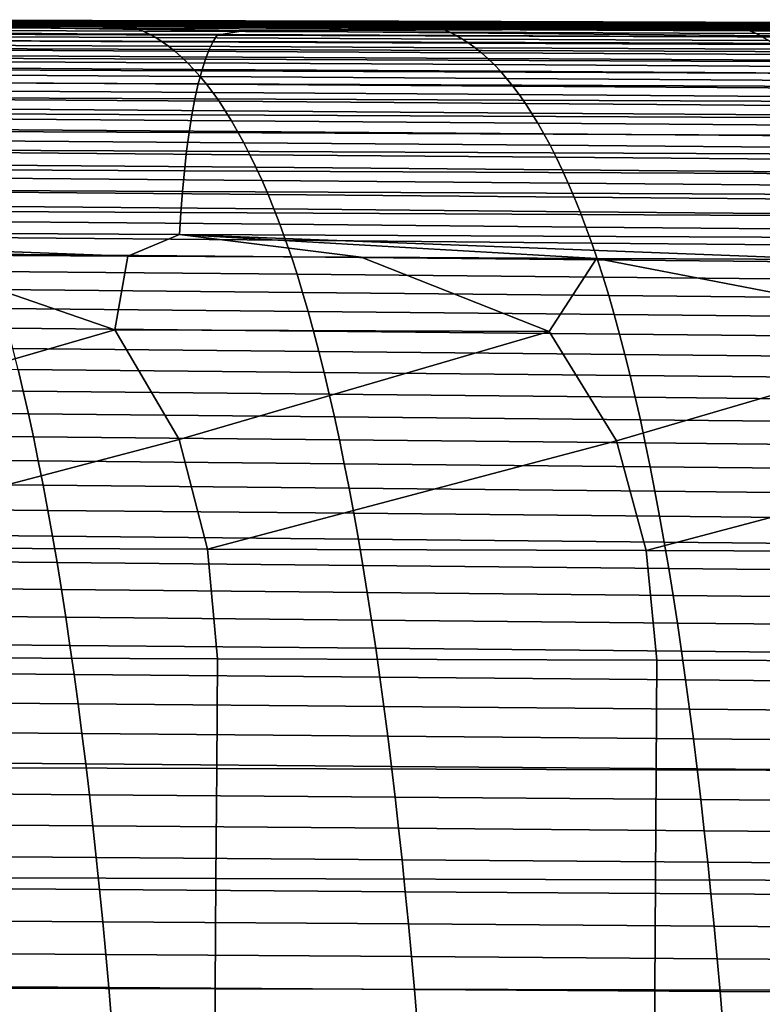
# Model space of a CAD drawing. Header units: metres. Extents: x -23 to 242, y -40 to 23.
# Tile 383 of 450: x 139.61 to 146.32, y 7.87 to 16.78. Entities that reach past the tile are written whole.
import ezdxf

# ---------------------------------------------------------------- set-up
doc = ezdxf.new("R2010")
doc.units = ezdxf.units.M
doc.layers.add('solid_10171013', color=7, linetype='CONTINUOUS')

msp = doc.modelspace()

# ---------------------------------------------------------------- linework, layer by layer
at = {"layer": 'solid_10171013'}
for points in [[(137.028091, 16.740757, 285.525848), (139.803223, 16.733871, 286.056366), (139.860596, 16.740902, 285.729095), (137.085587, 16.747591, 285.197754)], [(137.085587, 16.747591, 285.197754), (139.860596, 16.740902, 285.729095), (139.917999, 16.747709, 285.401764), (137.143127, 16.754274, 284.869568)], [(137.143127, 16.754274, 284.869568), (139.917999, 16.747709, 285.401764), (139.975464, 16.754032, 285.074402), (137.200729, 16.760542, 284.541382)], [(137.200729, 16.760542, 284.541382), (139.975464, 16.754032, 285.074402), (140.032959, 16.759605, 284.74707), (137.258347, 16.766127, 284.213226)], [(137.258347, 16.766127, 284.213226), (140.032959, 16.759605, 284.74707), (140.090485, 16.764168, 284.4198), (137.31601, 16.77076, 283.885101)], [(137.31601, 16.77076, 283.885101), (140.090485, 16.764168, 284.4198), (140.148026, 16.76746, 284.09259), (137.373688, 16.774183, 283.557068)], [(137.373688, 16.774183, 283.557068), (140.148026, 16.76746, 284.09259), (140.205582, 16.769222, 283.765472), (137.431396, 16.776134, 283.229126)], [(137.431396, 16.776134, 283.229126), (140.205582, 16.769222, 283.765472), (140.263153, 16.769199, 283.438477), (137.48912, 16.776352, 282.901306)], [(137.48912, 16.776352, 282.901306), (140.263153, 16.769199, 283.438477), (140.320755, 16.76713, 283.111572), (137.546844, 16.774576, 282.573578)], [(137.546844, 16.774576, 282.573578), (140.320755, 16.76713, 283.111572), (140.378357, 16.762756, 282.78479), (137.604599, 16.770544, 282.246002)], [(137.604599, 16.770544, 282.246002), (140.378357, 16.762756, 282.78479), (140.435959, 16.755819, 282.45816), (137.662338, 16.763996, 281.918549)], [(137.662338, 16.763996, 281.918549), (140.435959, 16.755819, 282.45816), (140.493576, 16.746061, 282.131683), (137.720093, 16.754669, 281.591278)], [(137.720093, 16.754669, 281.591278), (140.493576, 16.746061, 282.131683), (140.551178, 16.733223, 281.805328), (137.777847, 16.742304, 281.26416)], [(139.860596, 16.740902, 285.729095), (142.635544, 16.73415, 286.261047), (142.692841, 16.741066, 285.93454), (139.917999, 16.747709, 285.401764)], [(139.917999, 16.747709, 285.401764), (142.692841, 16.741066, 285.93454), (142.750153, 16.747425, 285.608063), (139.975464, 16.754032, 285.074402)], [(139.975464, 16.754032, 285.074402), (142.750153, 16.747425, 285.608063), (142.80751, 16.752968, 285.281586), (140.032959, 16.759605, 284.74707)], [(140.032959, 16.759605, 284.74707), (142.80751, 16.752968, 285.281586), (142.864883, 16.757433, 284.95517), (140.090485, 16.764168, 284.4198)], [(140.090485, 16.764168, 284.4198), (142.864883, 16.757433, 284.95517), (142.922287, 16.760569, 284.628845), (140.148026, 16.76746, 284.09259)], [(140.148026, 16.76746, 284.09259), (142.922287, 16.760569, 284.628845), (142.979706, 16.762117, 284.302612), (140.205582, 16.769222, 283.765472)], [(140.205582, 16.769222, 283.765472), (142.979706, 16.762117, 284.302612), (143.037125, 16.761824, 283.97644), (140.263153, 16.769199, 283.438477)], [(140.263153, 16.769199, 283.438477), (143.037125, 16.761824, 283.97644), (143.094574, 16.759432, 283.650391), (140.320755, 16.76713, 283.111572)], [(140.320755, 16.76713, 283.111572), (143.094574, 16.759432, 283.650391), (143.152023, 16.754688, 283.324463), (140.378357, 16.762756, 282.78479)], [(140.378357, 16.762756, 282.78479), (143.152023, 16.754688, 283.324463), (143.209488, 16.747334, 282.998657), (140.435959, 16.755819, 282.45816)], [(140.435959, 16.755819, 282.45816), (143.209488, 16.747334, 282.998657), (143.266953, 16.737114, 282.672974), (140.493576, 16.746061, 282.131683)], [(140.493576, 16.746061, 282.131683), (143.266953, 16.737114, 282.672974), (143.324417, 16.723774, 282.347443), (140.551178, 16.733223, 281.805328)], [(142.692841, 16.741066, 285.93454), (145.467621, 16.734352, 286.467926), (145.524796, 16.74073, 286.142303), (142.750153, 16.747425, 285.608063)], [(142.750153, 16.747425, 285.608063), (145.524796, 16.74073, 286.142303), (145.582001, 16.74622, 285.816742), (142.80751, 16.752968, 285.281586)], [(142.80751, 16.752968, 285.281586), (145.582001, 16.74622, 285.816742), (145.639236, 16.750568, 285.491241), (142.864883, 16.757433, 284.95517)], [(142.864883, 16.757433, 284.95517), (145.639236, 16.750568, 285.491241), (145.696487, 16.753523, 285.165802), (142.922287, 16.760569, 284.628845)], [(142.922287, 16.760569, 284.628845), (145.696487, 16.753523, 285.165802), (145.753754, 16.754831, 284.840454), (142.979706, 16.762117, 284.302612)], [(142.979706, 16.762117, 284.302612), (145.753754, 16.754831, 284.840454), (145.811035, 16.754242, 284.515167), (143.037125, 16.761824, 283.97644)], [(143.037125, 16.761824, 283.97644), (145.811035, 16.754242, 284.515167), (145.868332, 16.751501, 284.190002), (143.094574, 16.759432, 283.650391)], [(143.094574, 16.759432, 283.650391), (145.868332, 16.751501, 284.190002), (145.925629, 16.746357, 283.864929), (143.152023, 16.754688, 283.324463)], [(143.152023, 16.754688, 283.324463), (145.925629, 16.746357, 283.864929), (145.982941, 16.738558, 283.539948), (143.209488, 16.747334, 282.998657)], [(143.209488, 16.747334, 282.998657), (145.982941, 16.738558, 283.539948), (146.040237, 16.72785, 283.215118), (143.266953, 16.737114, 282.672974)], [(145.524796, 16.74073, 286.142303), (148.299408, 16.733953, 286.677063), (148.356476, 16.739372, 286.352417), (145.582001, 16.74622, 285.816742)], [(145.582001, 16.74622, 285.816742), (148.356476, 16.739372, 286.352417), (148.413559, 16.743582, 286.027832), (145.639236, 16.750568, 285.491241)], [(145.639236, 16.750568, 285.491241), (148.413559, 16.743582, 286.027832), (148.470657, 16.746332, 285.703308), (145.696487, 16.753523, 285.165802)], [(145.696487, 16.753523, 285.165802), (148.470657, 16.746332, 285.703308), (148.527771, 16.747377, 285.378876), (145.753754, 16.754831, 284.840454)], [(145.753754, 16.754831, 284.840454), (148.527771, 16.747377, 285.378876), (148.584885, 16.746466, 285.054504), (145.811035, 16.754242, 284.515167)], [(145.811035, 16.754242, 284.515167), (148.584885, 16.746466, 285.054504), (148.642029, 16.743351, 284.730225), (145.868332, 16.751501, 284.190002)], [(145.868332, 16.751501, 284.190002), (148.642029, 16.743351, 284.730225), (148.699173, 16.737783, 284.406036), (145.925629, 16.746357, 283.864929)], [(145.925629, 16.746357, 283.864929), (148.699173, 16.737783, 284.406036), (148.756317, 16.729513, 284.08197), (145.982941, 16.738558, 283.539948)], [(134.80809, 16.659277, 286.671387), (134.771667, 16.603552, 286.86853), (141.356628, 16.580093, 288.126404), (141.393051, 16.637035, 287.929596)], [(135.053772, 16.697948, 286.510773), (134.80809, 16.659277, 286.671387), (141.393051, 16.637035, 287.929596)], [(139.239014, 16.708195, 287.101044), (135.053772, 16.697948, 286.510773), (141.393051, 16.637035, 287.929596), (141.624832, 16.676987, 287.766693)], [(136.846466, 16.722076, 286.507263), (139.621597, 16.71413, 287.03537), (139.688675, 16.720207, 286.710541), (136.9133, 16.727718, 286.18161)], [(139.239014, 16.708195, 287.101044), (139.621597, 16.71413, 287.03537), (136.846466, 16.722076, 286.507263)], [(136.9133, 16.727718, 286.18161), (139.688675, 16.720207, 286.710541), (139.745911, 16.726885, 286.383545), (136.970657, 16.734043, 285.85379)], [(136.970657, 16.734043, 285.85379), (139.745911, 16.726885, 286.383545), (139.803223, 16.733871, 286.056366), (137.028091, 16.740757, 285.525848)], [(137.777847, 16.742304, 281.26416), (140.551178, 16.733223, 281.805328), (140.60878, 16.717047, 281.479187), (137.835587, 16.726639, 280.937256)], [(137.835587, 16.726639, 280.937256), (140.60878, 16.717047, 281.479187), (140.666382, 16.697273, 281.153229), (137.893326, 16.707413, 280.610535)], [(137.893326, 16.707413, 280.610535), (140.666382, 16.697273, 281.153229), (140.723969, 16.673643, 280.827454), (137.95105, 16.684364, 280.284058)], [(137.95105, 16.684364, 280.284058), (140.723969, 16.673643, 280.827454), (140.78154, 16.645908, 280.501892), (138.008759, 16.65724, 279.957794)], [(138.008759, 16.65724, 279.957794), (140.78154, 16.645908, 280.501892), (140.839096, 16.613914, 280.176605), (138.066437, 16.625885, 279.631836)], [(141.624832, 16.676987, 287.766693), (145.533188, 16.689163, 288.306), (139.621597, 16.71413, 287.03537), (139.239014, 16.708195, 287.101044)], [(139.688675, 16.720207, 286.710541), (139.621597, 16.71413, 287.03537), (141.101028, 16.709869, 287.317169)], [(145.533188, 16.689163, 288.306), (141.101028, 16.709869, 287.317169), (139.621597, 16.71413, 287.03537)], [(139.688675, 16.720207, 286.710541), (142.464005, 16.71265, 287.23996), (142.521133, 16.719681, 286.913788), (139.745911, 16.726885, 286.383545)], [(141.101028, 16.709869, 287.317169), (142.399338, 16.706121, 287.564575), (142.464005, 16.71265, 287.23996), (139.688675, 16.720207, 286.710541)], [(139.745911, 16.726885, 286.383545), (142.521133, 16.719681, 286.913788), (142.578308, 16.726934, 286.587463), (139.803223, 16.733871, 286.056366)], [(139.803223, 16.733871, 286.056366), (142.578308, 16.726934, 286.587463), (142.635544, 16.73415, 286.261047), (139.860596, 16.740902, 285.729095)], [(140.551178, 16.733223, 281.805328), (143.324417, 16.723774, 282.347443), (143.381866, 16.707058, 282.022064), (140.60878, 16.717047, 281.479187)], [(140.60878, 16.717047, 281.479187), (143.381866, 16.707058, 282.022064), (143.439331, 16.68671, 281.696869), (140.666382, 16.697273, 281.153229)], [(140.666382, 16.697273, 281.153229), (143.439331, 16.68671, 281.696869), (143.49678, 16.662476, 281.371826), (140.723969, 16.673643, 280.827454)], [(140.723969, 16.673643, 280.827454), (143.49678, 16.662476, 281.371826), (143.554214, 16.634106, 281.046997), (140.78154, 16.645908, 280.501892)], [(145.533188, 16.689163, 288.306), (142.399338, 16.706121, 287.564575), (141.101028, 16.709869, 287.317169)], [(141.624832, 16.676987, 287.766693), (141.393051, 16.637035, 287.929596), (147.977386, 16.614786, 289.190735)], [(145.533188, 16.689163, 288.306), (141.624832, 16.676987, 287.766693), (147.977386, 16.614786, 289.190735), (148.195236, 16.655918, 289.025452)], [(142.399338, 16.706121, 287.564575), (145.174026, 16.69809, 288.093536), (145.239304, 16.705061, 287.769867), (142.464005, 16.71265, 287.23996)], [(145.533188, 16.689163, 288.306), (145.174026, 16.69809, 288.093536), (142.399338, 16.706121, 287.564575)], [(142.464005, 16.71265, 287.23996), (145.239304, 16.705061, 287.769867), (145.29631, 16.71244, 287.44455), (142.521133, 16.719681, 286.913788)], [(142.521133, 16.719681, 286.913788), (145.29631, 16.71244, 287.44455), (145.353363, 16.719952, 287.11908), (142.578308, 16.726934, 286.587463)], [(142.578308, 16.726934, 286.587463), (145.353363, 16.719952, 287.11908), (145.410461, 16.727341, 286.793518), (142.635544, 16.73415, 286.261047)], [(142.635544, 16.73415, 286.261047), (145.410461, 16.727341, 286.793518), (145.467621, 16.734352, 286.467926), (142.692841, 16.741066, 285.93454)], [(143.266953, 16.737114, 282.672974), (146.040237, 16.72785, 283.215118), (146.097549, 16.713984, 282.890411), (143.324417, 16.723774, 282.347443)], [(143.324417, 16.723774, 282.347443), (146.097549, 16.713984, 282.890411), (146.154861, 16.696703, 282.565857), (143.381866, 16.707058, 282.022064)], [(143.381866, 16.707058, 282.022064), (146.154861, 16.696703, 282.565857), (146.212173, 16.675758, 282.241425), (143.439331, 16.68671, 281.696869)], [(143.439331, 16.68671, 281.696869), (146.212173, 16.675758, 282.241425), (146.26947, 16.650896, 281.917175), (143.49678, 16.662476, 281.371826)], [(143.49678, 16.662476, 281.371826), (146.26947, 16.650896, 281.917175), (146.326767, 16.621874, 281.593079), (143.554214, 16.634106, 281.046997)], [(145.533188, 16.689163, 288.306), (146.7668, 16.693472, 288.397247), (145.239304, 16.705061, 287.769867), (145.174026, 16.69809, 288.093536)], [(145.239304, 16.705061, 287.769867), (148.014587, 16.697453, 288.300079), (148.071457, 16.705175, 287.975647), (145.29631, 16.71244, 287.44455)], [(146.7668, 16.693472, 288.397247), (147.947571, 16.690048, 288.622406), (148.014587, 16.697453, 288.300079), (145.239304, 16.705061, 287.769867)], [(145.29631, 16.71244, 287.44455), (148.071457, 16.705175, 287.975647), (148.128387, 16.712938, 287.651062), (145.353363, 16.719952, 287.11908)], [(145.353363, 16.719952, 287.11908), (148.128387, 16.712938, 287.651062), (148.185364, 16.720488, 287.326416), (145.410461, 16.727341, 286.793518)], [(145.410461, 16.727341, 286.793518), (148.185364, 16.720488, 287.326416), (148.242371, 16.727575, 287.00174), (145.467621, 16.734352, 286.467926)], [(145.467621, 16.734352, 286.467926), (148.242371, 16.727575, 287.00174), (148.299408, 16.733953, 286.677063), (145.524796, 16.74073, 286.142303)], [(148.195236, 16.655918, 289.025452), (151.826782, 16.670046, 289.513153), (146.7668, 16.693472, 288.397247), (145.533188, 16.689163, 288.306)], [(145.982941, 16.738558, 283.539948), (148.756317, 16.729513, 284.08197), (148.813477, 16.718294, 283.757996), (146.040237, 16.72785, 283.215118)], [(146.040237, 16.72785, 283.215118), (148.813477, 16.718294, 283.757996), (148.870621, 16.703875, 283.434143), (146.097549, 16.713984, 282.890411)], [(146.097549, 16.713984, 282.890411), (148.870621, 16.703875, 283.434143), (148.92778, 16.686008, 283.110413), (146.154861, 16.696703, 282.565857)], [(146.154861, 16.696703, 282.565857), (148.92778, 16.686008, 283.110413), (148.984924, 16.664446, 282.786804), (146.212173, 16.675758, 282.241425)], [(146.212173, 16.675758, 282.241425), (148.984924, 16.664446, 282.786804), (149.042084, 16.638937, 282.463318), (146.26947, 16.650896, 281.917175)], [(134.771667, 16.603552, 286.86853), (134.736084, 16.531765, 287.060883), (141.32103, 16.507118, 288.318298), (141.356628, 16.580093, 288.126404)], [(138.066437, 16.625885, 279.631836), (140.839096, 16.613914, 280.176605), (140.896606, 16.577562, 279.851654), (138.124084, 16.590191, 279.306213)], [(138.124084, 16.590191, 279.306213), (140.896606, 16.577562, 279.851654), (140.954071, 16.536749, 279.5271), (138.181671, 16.550056, 278.981018)], [(140.78154, 16.645908, 280.501892), (143.554214, 16.634106, 281.046997), (143.611618, 16.601456, 280.722412), (140.839096, 16.613914, 280.176605)], [(140.839096, 16.613914, 280.176605), (143.611618, 16.601456, 280.722412), (143.668991, 16.564425, 280.398132), (140.896606, 16.577562, 279.851654)], [(140.896606, 16.577562, 279.851654), (143.668991, 16.564425, 280.398132), (143.726318, 16.522921, 280.07428), (140.954071, 16.536749, 279.5271)], [(141.356628, 16.580093, 288.126404), (141.32103, 16.507118, 288.318298), (147.905396, 16.48266, 289.578674), (147.940948, 16.556726, 289.387207)], [(141.393051, 16.637035, 287.929596), (141.356628, 16.580093, 288.126404), (147.940948, 16.556726, 289.387207), (147.977386, 16.614786, 289.190735)], [(143.554214, 16.634106, 281.046997), (146.326767, 16.621874, 281.593079), (146.384033, 16.588549, 281.269196), (143.611618, 16.601456, 280.722412)], [(143.611618, 16.601456, 280.722412), (146.384033, 16.588549, 281.269196), (146.441269, 16.550827, 280.945648), (143.668991, 16.564425, 280.398132)], [(146.26947, 16.650896, 281.917175), (149.042084, 16.638937, 282.463318), (149.099213, 16.609247, 282.140015), (146.326767, 16.621874, 281.593079)], [(134.736084, 16.531765, 287.060883), (134.701584, 16.444244, 287.246826), (141.28656, 16.418449, 288.503723), (141.32103, 16.507118, 288.318298)], [(138.181671, 16.550056, 278.981018), (140.954071, 16.536749, 279.5271), (141.011459, 16.491379, 279.203064), (138.239197, 16.505377, 278.656342)], [(138.239197, 16.505377, 278.656342), (141.011459, 16.491379, 279.203064), (141.068771, 16.441351, 278.879578), (138.296631, 16.456051, 278.332184)], [(140.954071, 16.536749, 279.5271), (143.726318, 16.522921, 280.07428), (143.783585, 16.476843, 279.750916), (141.011459, 16.491379, 279.203064)], [(141.011459, 16.491379, 279.203064), (143.783585, 16.476843, 279.750916), (143.840744, 16.4261, 279.428101), (141.068771, 16.441351, 278.879578)], [(141.32103, 16.507118, 288.318298), (141.28656, 16.418449, 288.503723), (147.870956, 16.392937, 289.763611), (147.905396, 16.48266, 289.578674)], [(143.668991, 16.564425, 280.398132), (146.441269, 16.550827, 280.945648), (146.498444, 16.508614, 280.622498), (143.726318, 16.522921, 280.07428)], [(143.726318, 16.522921, 280.07428), (146.498444, 16.508614, 280.622498), (146.555557, 16.461819, 280.299835), (143.783585, 16.476843, 279.750916)], [(134.701584, 16.444244, 287.246826), (134.668472, 16.341314, 287.424896), (141.253479, 16.314421, 288.681152), (141.28656, 16.418449, 288.503723)], [(138.296631, 16.456051, 278.332184), (141.068771, 16.441351, 278.879578), (141.125992, 16.386566, 278.556732), (138.353989, 16.401974, 278.008698)], [(138.353989, 16.401974, 278.008698), (141.125992, 16.386566, 278.556732), (141.18309, 16.326925, 278.234619), (138.411224, 16.343042, 277.685883)], [(141.068771, 16.441351, 278.879578), (143.840744, 16.4261, 279.428101), (143.897827, 16.370594, 279.105927), (141.125992, 16.386566, 278.556732)], [(141.28656, 16.418449, 288.503723), (141.253479, 16.314421, 288.681152), (147.837936, 16.287901, 289.94046), (147.870956, 16.392937, 289.763611)], [(143.783585, 16.476843, 279.750916), (146.555557, 16.461819, 280.299835), (146.612595, 16.410349, 279.977722), (143.840744, 16.4261, 279.428101)], [(143.840744, 16.4261, 279.428101), (146.612595, 16.410349, 279.977722), (146.669525, 16.354111, 279.65625), (143.897827, 16.370594, 279.105927)], [(134.668472, 16.341314, 287.424896), (134.637009, 16.223305, 287.593536), (141.222076, 16.195368, 288.84906), (141.253479, 16.314421, 288.681152)], [(138.411224, 16.343042, 277.685883), (141.18309, 16.326925, 278.234619), (141.240082, 16.262327, 277.913269), (138.468353, 16.279156, 277.363861)], [(141.125992, 16.386566, 278.556732), (143.897827, 16.370594, 279.105927), (143.954788, 16.310228, 278.784515), (141.18309, 16.326925, 278.234619)], [(141.18309, 16.326925, 278.234619), (143.954788, 16.310228, 278.784515), (144.011642, 16.244909, 278.463867), (141.240082, 16.262327, 277.913269)], [(141.253479, 16.314421, 288.681152), (141.222076, 16.195368, 288.84906), (147.80661, 16.167894, 290.107697), (147.837936, 16.287901, 289.94046)], [(143.897827, 16.370594, 279.105927), (146.669525, 16.354111, 279.65625), (146.726334, 16.293013, 279.335541), (143.954788, 16.310228, 278.784515)], [(143.954788, 16.310228, 278.784515), (146.726334, 16.293013, 279.335541), (146.78302, 16.226961, 279.015625), (144.011642, 16.244909, 278.463867)], [(134.637009, 16.223305, 287.593536), (134.607483, 16.090721, 287.751343), (141.192612, 16.061811, 289.006073), (141.222076, 16.195368, 288.84906)], [(138.468353, 16.279156, 277.363861), (141.240082, 16.262327, 277.913269), (141.296936, 16.192673, 277.592773), (138.525345, 16.210205, 277.042694)], [(141.240082, 16.262327, 277.913269), (144.011642, 16.244909, 278.463867), (144.068344, 16.174538, 278.144104), (141.296936, 16.192673, 277.592773)], [(144.011642, 16.244909, 278.463867), (146.78302, 16.226961, 279.015625), (146.839569, 16.155863, 278.696625), (144.068344, 16.174538, 278.144104)], [(138.525345, 16.210205, 277.042694), (141.296936, 16.192673, 277.592773), (141.353638, 16.117865, 277.273224), (138.582199, 16.136093, 276.722412)], [(138.582199, 16.136093, 276.722412), (141.353638, 16.117865, 277.273224), (141.410172, 16.0378, 276.954681), (138.638885, 16.056711, 276.403107)], [(141.222076, 16.195368, 288.84906), (141.192612, 16.061811, 289.006073), (147.777237, 16.033447, 290.263977), (147.80661, 16.167894, 290.107697)], [(141.296936, 16.192673, 277.592773), (144.068344, 16.174538, 278.144104), (144.124878, 16.09902, 277.825317), (141.353638, 16.117865, 277.273224)], [(144.068344, 16.174538, 278.144104), (146.839569, 16.155863, 278.696625), (146.89595, 16.079626, 278.378601), (144.124878, 16.09902, 277.825317)], [(134.607483, 16.090721, 287.751343), (134.580017, 15.944794, 287.897461), (141.165253, 15.914982, 289.151306), (141.192612, 16.061811, 289.006073)], [(138.638885, 16.056711, 276.403107), (141.410172, 16.0378, 276.954681), (141.466537, 15.952382, 276.637238), (138.695404, 15.97196, 276.084869)], [(141.192612, 16.061811, 289.006073), (141.165253, 15.914982, 289.151306), (147.749985, 15.885793, 290.408386), (147.777237, 16.033447, 290.263977)], [(141.353638, 16.117865, 277.273224), (144.124878, 16.09902, 277.825317), (144.181259, 16.018261, 277.507538), (141.410172, 16.0378, 276.954681)], [(141.410172, 16.0378, 276.954681), (144.181259, 16.018261, 277.507538), (144.237442, 15.932162, 277.190918), (141.466537, 15.952382, 276.637238)], [(144.124878, 16.09902, 277.825317), (146.89595, 16.079626, 278.378601), (146.952148, 15.998159, 278.061676), (144.181259, 16.018261, 277.507538)], [(134.580017, 15.944794, 287.897461), (134.554794, 15.786929, 288.031158), (141.140137, 15.756293, 289.284027), (141.165253, 15.914982, 289.151306)], [(138.695404, 15.97196, 276.084869), (141.466537, 15.952382, 276.637238), (141.522705, 15.861509, 276.320953), (138.75174, 15.881735, 275.767731)], [(141.466537, 15.952382, 276.637238), (144.237442, 15.932162, 277.190918), (144.293442, 15.840629, 276.875488), (141.522705, 15.861509, 276.320953)], [(144.181259, 16.018261, 277.507538), (146.952148, 15.998159, 278.061676), (147.008163, 15.911368, 277.74588), (144.237442, 15.932162, 277.190918)], [(138.75174, 15.881735, 275.767731), (141.522705, 15.861509, 276.320953), (141.578629, 15.765082, 276.006042), (138.807846, 15.785933, 275.451965)], [(141.165253, 15.914982, 289.151306), (141.140137, 15.756293, 289.284027), (147.724991, 15.726351, 290.540222), (147.749985, 15.885793, 290.408386)], [(141.522705, 15.861509, 276.320953), (144.293442, 15.840629, 276.875488), (144.349182, 15.743561, 276.561493), (141.578629, 15.765082, 276.006042)], [(144.237442, 15.932162, 277.190918), (147.008163, 15.911368, 277.74588), (147.06395, 15.81916, 277.431366), (144.293442, 15.840629, 276.875488)], [(134.554794, 15.786929, 288.031158), (134.531921, 15.618538, 288.151703), (141.117401, 15.587158, 289.403564), (141.140137, 15.756293, 289.284027)], [(138.807846, 15.785933, 275.451965), (141.578629, 15.765082, 276.006042), (141.634293, 15.662998, 275.692749), (138.863693, 15.68445, 275.137787)], [(144.293442, 15.840629, 276.875488), (147.06395, 15.81916, 277.431366), (147.119507, 15.721437, 277.118286), (144.349182, 15.743561, 276.561493)], [(138.863693, 15.68445, 275.137787), (141.634293, 15.662998, 275.692749), (141.689636, 15.555155, 275.381348), (138.91922, 15.577185, 274.825439)], [(141.140137, 15.756293, 289.284027), (141.117401, 15.587158, 289.403564), (147.702377, 15.556538, 290.658813), (147.724991, 15.726351, 290.540222)], [(141.578629, 15.765082, 276.006042), (144.349182, 15.743561, 276.561493), (144.404648, 15.640858, 276.249146), (141.634293, 15.662998, 275.692749)], [(144.349182, 15.743561, 276.561493), (147.119507, 15.721437, 277.118286), (147.174774, 15.618101, 276.806885), (144.404648, 15.640858, 276.249146)], [(134.531921, 15.618538, 288.151703), (134.511566, 15.441029, 288.258362), (141.097183, 15.408991, 289.509155), (141.117401, 15.587158, 289.403564)], [(141.634293, 15.662998, 275.692749), (144.404648, 15.640858, 276.249146), (144.459793, 15.53242, 275.93866), (141.689636, 15.555155, 275.381348)], [(144.404648, 15.640858, 276.249146), (147.174774, 15.618101, 276.806885), (147.229706, 15.509053, 276.497406), (144.459793, 15.53242, 275.93866)], [(138.91922, 15.577185, 274.825439), (141.689636, 15.555155, 275.381348), (141.744614, 15.441451, 275.071991), (138.974396, 15.464034, 274.515167)], [(141.117401, 15.587158, 289.403564), (141.097183, 15.408991, 289.509155), (147.682312, 15.377771, 290.763428), (147.702377, 15.556538, 290.658813)], [(141.689636, 15.555155, 275.381348), (144.459793, 15.53242, 275.93866), (144.514572, 15.418146, 275.63031), (141.744614, 15.441451, 275.071991)], [(144.459793, 15.53242, 275.93866), (147.229706, 15.509053, 276.497406), (147.284286, 15.394195, 276.190063), (144.514572, 15.418146, 275.63031)], [(141.097183, 15.408991, 289.509155), (134.511566, 15.441029, 288.258362), (134.493851, 15.255809, 288.350433), (141.07962, 15.223204, 289.600098)], [(138.974396, 15.464034, 274.515167), (141.744614, 15.441451, 275.071991), (141.799194, 15.321785, 274.764984), (139.029175, 15.344894, 274.207184)], [(141.744614, 15.441451, 275.071991), (144.514572, 15.418146, 275.63031), (144.568954, 15.297937, 275.32428), (141.799194, 15.321785, 274.764984)], [(144.514572, 15.418146, 275.63031), (147.284286, 15.394195, 276.190063), (147.33844, 15.273427, 275.885101), (144.568954, 15.297937, 275.32428)], [(139.029175, 15.344894, 274.207184), (141.799194, 15.321785, 274.764984), (141.853333, 15.196054, 274.460541), (139.083496, 15.219664, 273.901764)], [(147.682312, 15.377771, 290.763428), (141.097183, 15.408991, 289.509155), (141.07962, 15.223204, 289.600098), (147.664902, 15.191469, 290.853333)], [(141.799194, 15.321785, 274.764984), (144.568954, 15.297937, 275.32428), (144.622879, 15.171692, 275.020844), (141.853333, 15.196054, 274.460541)], [(141.07962, 15.223204, 289.600098), (134.493851, 15.255809, 288.350433), (134.478928, 15.064288, 288.427155), (141.064865, 15.031211, 289.675659)], [(144.568954, 15.297937, 275.32428), (147.33844, 15.273427, 275.885101), (147.392151, 15.146651, 275.582703), (144.622879, 15.171692, 275.020844)], [(139.083496, 15.219664, 273.901764), (141.853333, 15.196054, 274.460541), (141.906982, 15.064159, 274.158875), (139.137344, 15.088238, 273.599121)], [(147.664902, 15.191469, 290.853333), (141.07962, 15.223204, 289.600098), (141.064865, 15.031211, 289.675659), (147.650299, 14.999048, 290.927826)], [(141.853333, 15.196054, 274.460541), (144.622879, 15.171692, 275.020844), (144.676315, 15.03931, 274.720215), (141.906982, 15.064159, 274.158875)], [(144.622879, 15.171692, 275.020844), (147.392151, 15.146651, 275.582703), (147.445358, 15.01377, 275.283112), (144.676315, 15.03931, 274.720215)], [(141.064865, 15.031211, 289.675659), (134.478928, 15.064288, 288.427155), (134.466949, 14.867874, 288.487823), (141.053055, 14.834424, 289.735138)], [(139.137344, 15.088238, 273.599121), (141.906982, 15.064159, 274.158875), (141.960098, 14.925996, 273.86026), (139.190659, 14.950516, 273.29953)], [(141.906982, 15.064159, 274.158875), (144.676315, 15.03931, 274.720215), (144.729218, 14.900691, 274.422607), (141.960098, 14.925996, 273.86026)], [(147.650299, 14.999048, 290.927826), (141.064865, 15.031211, 289.675659), (141.053055, 14.834424, 289.735138), (147.638672, 14.801925, 290.986237)], [(144.676315, 15.03931, 274.720215), (147.445358, 15.01377, 275.283112), (147.498047, 14.874682, 274.986542), (144.729218, 14.900691, 274.422607)], [(139.190659, 14.950516, 273.29953), (141.960098, 14.925996, 273.86026), (142.012634, 14.781463, 273.564911), (139.243408, 14.806394, 273.003174)], [(141.960098, 14.925996, 273.86026), (144.729218, 14.900691, 274.422607), (144.781555, 14.755735, 274.128265), (142.012634, 14.781463, 273.564911)], [(144.729218, 14.900691, 274.422607), (147.498047, 14.874682, 274.986542), (147.550171, 14.729292, 274.693268), (144.781555, 14.755735, 274.128265)], [(134.466949, 14.867874, 288.487823), (138.501053, 14.648173, 289.295898), (140.586929, 14.637724, 289.690826)], [(141.053055, 14.834424, 289.735138), (134.466949, 14.867874, 288.487823), (140.586929, 14.637724, 289.690826)], [(139.243408, 14.806394, 273.003174), (142.012634, 14.781463, 273.564911), (142.064575, 14.63046, 273.273071), (139.295532, 14.655768, 272.710358)], [(141.053055, 14.834424, 289.735138), (140.586929, 14.637724, 289.690826), (142.694397, 14.627298, 290.090302)], [(141.053055, 14.834424, 289.735138), (142.694397, 14.627298, 290.090302), (144.824661, 14.616834, 290.494476)], [(141.053055, 14.834424, 289.735138), (144.824661, 14.616834, 290.494476), (146.978958, 14.606268, 290.903595)], [(147.638672, 14.801925, 290.986237), (141.053055, 14.834424, 289.735138), (146.978958, 14.606268, 290.903595)], [(142.012634, 14.781463, 273.564911), (144.781555, 14.755735, 274.128265), (144.833282, 14.604342, 273.837433), (142.064575, 14.63046, 273.273071)], [(144.781555, 14.755735, 274.128265), (147.550171, 14.729292, 274.693268), (147.601669, 14.577498, 274.403473), (144.833282, 14.604342, 273.837433)], [(138.501053, 14.648173, 289.295898), (136.53717, 13.986432, 289.045532), (137.093948, 12.993676, 289.325378), (140.467575, 13.971555, 289.785675)], [(140.586929, 14.637724, 289.690826), (138.501053, 14.648173, 289.295898), (140.467575, 13.971555, 289.785675)], [(139.295532, 14.655768, 272.710358), (142.064575, 14.63046, 273.273071), (142.115845, 14.472883, 272.984985), (139.347, 14.498538, 272.421295)], [(142.694397, 14.627298, 290.090302), (140.586929, 14.637724, 289.690826), (140.467575, 13.971555, 289.785675), (144.397736, 13.956723, 290.527496)], [(142.064575, 14.63046, 273.273071), (144.833282, 14.604342, 273.837433), (144.884338, 14.446411, 273.550354), (142.115845, 14.472883, 272.984985)], [(144.824661, 14.616834, 290.494476), (142.694397, 14.627298, 290.090302), (144.397736, 13.956723, 290.527496)], [(144.824661, 14.616834, 290.494476), (144.397736, 13.956723, 290.527496), (145.005112, 12.96514, 290.807983), (148.327728, 13.942011, 291.27063)], [(146.978958, 14.606268, 290.903595), (144.824661, 14.616834, 290.494476), (148.327728, 13.942011, 291.27063)], [(144.833282, 14.604342, 273.837433), (147.601669, 14.577498, 274.403473), (147.652527, 14.419205, 274.117371), (144.884338, 14.446411, 273.550354)], [(139.347, 14.498538, 272.421295), (142.115845, 14.472883, 272.984985), (142.166412, 14.308633, 272.700867), (139.397766, 14.334599, 272.13623)], [(142.115845, 14.472883, 272.984985), (144.884338, 14.446411, 273.550354), (144.934708, 14.281842, 273.267212), (142.166412, 14.308633, 272.700867)], [(144.884338, 14.446411, 273.550354), (147.652527, 14.419205, 274.117371), (147.702682, 14.254311, 273.835205), (144.934708, 14.281842, 273.267212)], [(139.397766, 14.334599, 272.13623), (142.166412, 14.308633, 272.700867), (142.216248, 14.137654, 272.420929), (139.4478, 14.163896, 271.855377)], [(142.166412, 14.308633, 272.700867), (144.934708, 14.281842, 273.267212), (144.984344, 14.110584, 272.98822), (142.216248, 14.137654, 272.420929)], [(144.934708, 14.281842, 273.267212), (147.702682, 14.254311, 273.835205), (147.752106, 14.08277, 273.55719), (144.984344, 14.110584, 272.98822)], [(139.4478, 14.163896, 271.855377), (142.216248, 14.137654, 272.420929), (142.26532, 13.960024, 272.145264), (139.497055, 13.986502, 271.578796)], [(142.216248, 14.137654, 272.420929), (144.984344, 14.110584, 272.98822), (145.033234, 13.932715, 272.71347), (142.26532, 13.960024, 272.145264)], [(144.984344, 14.110584, 272.98822), (147.752106, 14.08277, 273.55719), (147.800797, 13.904662, 273.283386), (145.033234, 13.932715, 272.71347)], [(139.497055, 13.986502, 271.578796), (142.26532, 13.960024, 272.145264), (142.313644, 13.775837, 271.873962), (139.545563, 13.80251, 271.30661)], [(140.467575, 13.971555, 289.785675), (137.093948, 12.993676, 289.325378), (137.338562, 12.00168, 289.5383), (141.049637, 12.979363, 290.065857)], [(144.397736, 13.956723, 290.527496), (140.467575, 13.971555, 289.785675), (141.049637, 12.979363, 290.065857)], [(144.397736, 13.956723, 290.527496), (141.049637, 12.979363, 290.065857), (141.306503, 11.987951, 290.276215), (145.005112, 12.96514, 290.807983)], [(142.26532, 13.960024, 272.145264), (145.033234, 13.932715, 272.71347), (145.08136, 13.748334, 272.443085), (142.313644, 13.775837, 271.873962)], [(148.327728, 13.942011, 291.27063), (145.005112, 12.96514, 290.807983), (145.274261, 11.974322, 291.015747), (148.960419, 12.951076, 291.551453)], [(145.033234, 13.932715, 272.71347), (147.800797, 13.904662, 273.283386), (147.848724, 13.720087, 273.013916), (145.08136, 13.748334, 272.443085)], [(139.545563, 13.80251, 271.30661), (142.313644, 13.775837, 271.873962), (142.36116, 13.58519, 271.607117), (139.593262, 13.612016, 271.038879)], [(142.313644, 13.775837, 271.873962), (145.08136, 13.748334, 272.443085), (145.128693, 13.557538, 272.177094), (142.36116, 13.58519, 271.607117)], [(145.08136, 13.748334, 272.443085), (147.848724, 13.720087, 273.013916), (147.895874, 13.529144, 272.74881), (145.128693, 13.557538, 272.177094)], [(136.824951, 13.638057, 270.472565), (139.593262, 13.612016, 271.038879), (139.640167, 13.415112, 270.775696), (136.87204, 13.441268, 270.208496)], [(139.593262, 13.612016, 271.038879), (142.36116, 13.58519, 271.607117), (142.407898, 13.388179, 271.344788), (139.640167, 13.415112, 270.775696)], [(142.36116, 13.58519, 271.607117), (145.128693, 13.557538, 272.177094), (145.175247, 13.360425, 271.915619), (142.407898, 13.388179, 271.344788)], [(145.128693, 13.557538, 272.177094), (147.895874, 13.529144, 272.74881), (147.94223, 13.331936, 272.48819), (145.175247, 13.360425, 271.915619)], [(136.87204, 13.441268, 270.208496), (139.640167, 13.415112, 270.775696), (139.686264, 13.211893, 270.51712), (136.918289, 13.238119, 269.949097)], [(139.640167, 13.415112, 270.775696), (142.407898, 13.388179, 271.344788), (142.453812, 13.184899, 271.087067), (139.686264, 13.211893, 270.51712)], [(142.407898, 13.388179, 271.344788), (145.175247, 13.360425, 271.915619), (145.220978, 13.157093, 271.658722), (142.453812, 13.184899, 271.087067)], [(145.175247, 13.360425, 271.915619), (147.94223, 13.331936, 272.48819), (147.987793, 13.12856, 272.232147), (145.220978, 13.157093, 271.658722)], [(136.918289, 13.238119, 269.949097), (139.686264, 13.211893, 270.51712), (139.731522, 13.002452, 270.263275), (136.96373, 13.028703, 269.694397)], [(139.686264, 13.211893, 270.51712), (142.453812, 13.184899, 271.087067), (142.498901, 12.975447, 270.834015), (139.731522, 13.002452, 270.263275)], [(142.453812, 13.184899, 271.087067), (145.220978, 13.157093, 271.658722), (145.2659, 12.94764, 271.406494), (142.498901, 12.975447, 270.834015)], [(145.220978, 13.157093, 271.658722), (147.987793, 13.12856, 272.232147), (148.032516, 12.919117, 271.980743), (145.2659, 12.94764, 271.406494)], [(136.96373, 13.028703, 269.694397), (139.731522, 13.002452, 270.263275), (139.77594, 12.786883, 270.014191), (137.008301, 12.813109, 269.444519)], [(141.049637, 12.979363, 290.065857), (137.338562, 12.00168, 289.5383), (141.306503, 11.987951, 290.276215)], [(139.731522, 13.002452, 270.263275), (142.498901, 12.975447, 270.834015), (142.543152, 12.759917, 270.585754), (139.77594, 12.786883, 270.014191)], [(145.005112, 12.96514, 290.807983), (141.306503, 11.987951, 290.276215), (145.274261, 11.974322, 291.015747)], [(142.498901, 12.975447, 270.834015), (145.2659, 12.94764, 271.406494), (145.309967, 12.732165, 271.159027), (142.543152, 12.759917, 270.585754)], [(145.2659, 12.94764, 271.406494), (148.032516, 12.919117, 271.980743), (148.076416, 12.703709, 271.73407), (145.309967, 12.732165, 271.159027)], [(148.960419, 12.951076, 291.551453), (145.274261, 11.974322, 291.015747), (149.241882, 11.960858, 291.756531)], [(137.008301, 12.813109, 269.444519), (139.77594, 12.786883, 270.014191), (139.819504, 12.565282, 269.769989), (137.052032, 12.591433, 269.199493)], [(139.77594, 12.786883, 270.014191), (142.543152, 12.759917, 270.585754), (142.586548, 12.538408, 270.342316), (139.819504, 12.565282, 269.769989)], [(142.543152, 12.759917, 270.585754), (145.309967, 12.732165, 271.159027), (145.353195, 12.510765, 270.916412), (142.586548, 12.538408, 270.342316)], [(145.309967, 12.732165, 271.159027), (148.076416, 12.703709, 271.73407), (148.119476, 12.482433, 271.492218), (145.353195, 12.510765, 270.916412)], [(137.052032, 12.591433, 269.199493), (139.819504, 12.565282, 269.769989), (139.862183, 12.337739, 269.530731), (137.094864, 12.363764, 268.959473)], [(139.819504, 12.565282, 269.769989), (142.586548, 12.538408, 270.342316), (142.629059, 12.311014, 270.103851), (139.862183, 12.337739, 269.530731)], [(142.586548, 12.538408, 270.342316), (145.353195, 12.510765, 270.916412), (145.395554, 12.283538, 270.67868), (142.629059, 12.311014, 270.103851)], [(145.353195, 12.510765, 270.916412), (148.119476, 12.482433, 271.492218), (148.161652, 12.255391, 271.25528), (145.395554, 12.283538, 270.67868)], [(137.094864, 12.363764, 268.959473), (139.862183, 12.337739, 269.530731), (139.903976, 12.104351, 269.296509), (137.136826, 12.130194, 268.724457)], [(139.862183, 12.337739, 269.530731), (142.629059, 12.311014, 270.103851), (142.6707, 12.077831, 269.870392), (139.903976, 12.104351, 269.296509)], [(142.629059, 12.311014, 270.103851), (145.395554, 12.283538, 270.67868), (145.437027, 12.050582, 270.445984), (142.6707, 12.077831, 269.870392)], [(145.395554, 12.283538, 270.67868), (148.161652, 12.255391, 271.25528), (148.202957, 12.022683, 271.023315), (145.437027, 12.050582, 270.445984)], [(137.136826, 12.130194, 268.724457), (139.903976, 12.104351, 269.296509), (139.94487, 11.865211, 269.067383), (137.177872, 11.890816, 268.494598)], [(139.903976, 12.104351, 269.296509), (142.6707, 12.077831, 269.870392), (142.711441, 11.838956, 269.641998), (139.94487, 11.865211, 269.067383)], [(142.6707, 12.077831, 269.870392), (145.437027, 12.050582, 270.445984), (145.4776, 11.811996, 270.218353), (142.711441, 11.838956, 269.641998)], [(145.437027, 12.050582, 270.445984), (148.202957, 12.022683, 271.023315), (148.243362, 11.784409, 270.796417), (145.4776, 11.811996, 270.218353)], [(137.338562, 12.00168, 289.5383), (137.423523, 11.008762, 289.710999), (141.396988, 10.995699, 290.445007), (141.306503, 11.987951, 290.276215)], [(141.306503, 11.987951, 290.276215), (141.396988, 10.995699, 290.445007), (145.37027, 10.982733, 291.180573), (145.274261, 11.974322, 291.015747)], [(145.274261, 11.974322, 291.015747), (145.37027, 10.982733, 291.180573), (149.34343, 10.969927, 291.917297), (149.241882, 11.960858, 291.756531)], [(137.177872, 11.890816, 268.494598), (139.94487, 11.865211, 269.067383), (139.984848, 11.620415, 268.843475), (137.217987, 11.645721, 268.269928)], [(139.94487, 11.865211, 269.067383), (142.711441, 11.838956, 269.641998), (142.751251, 11.594485, 269.418823), (139.984848, 11.620415, 268.843475)], [(142.711441, 11.838956, 269.641998), (145.4776, 11.811996, 270.218353), (145.517258, 11.567878, 269.99588), (142.751251, 11.594485, 269.418823)], [(145.4776, 11.811996, 270.218353), (148.243362, 11.784409, 270.796417), (148.282867, 11.540668, 270.574677), (145.517258, 11.567878, 269.99588)], [(137.217987, 11.645721, 268.269928), (139.984848, 11.620415, 268.843475), (140.02388, 11.370109, 268.624847), (137.257187, 11.395061, 268.050568)], [(139.984848, 11.620415, 268.843475), (142.751251, 11.594485, 269.418823), (142.790146, 11.344566, 269.200897), (140.02388, 11.370109, 268.624847)], [(142.751251, 11.594485, 269.418823), (145.517258, 11.567878, 269.99588), (145.555984, 11.318377, 269.778687), (142.790146, 11.344566, 269.200897)], [(145.517258, 11.567878, 269.99588), (148.282867, 11.540668, 270.574677), (148.321442, 11.291611, 270.358185), (145.555984, 11.318377, 269.778687)], [(137.257187, 11.395061, 268.050568), (140.02388, 11.370109, 268.624847), (140.061966, 11.114522, 268.411621), (137.29541, 11.139064, 267.836609)], [(140.02388, 11.370109, 268.624847), (142.790146, 11.344566, 269.200897), (142.828079, 11.089422, 268.988373), (140.061966, 11.114522, 268.411621)], [(142.790146, 11.344566, 269.200897), (145.555984, 11.318377, 269.778687), (145.593765, 11.063708, 269.566864), (142.828079, 11.089422, 268.988373)], [(145.555984, 11.318377, 269.778687), (148.321442, 11.291611, 270.358185), (148.359055, 11.037447, 270.147064), (145.593765, 11.063708, 269.566864)], [(137.29541, 11.139064, 267.836609), (140.061966, 11.114522, 268.411621), (140.099075, 10.853888, 268.203888), (137.332672, 10.877971, 267.628204)], [(140.061966, 11.114522, 268.411621), (142.828079, 11.089422, 268.988373), (142.865036, 10.829283, 268.781342), (140.099075, 10.853888, 268.203888)], [(142.828079, 11.089422, 268.988373), (145.593765, 11.063708, 269.566864), (145.630585, 10.804096, 269.360474), (142.865036, 10.829283, 268.781342)], [(145.593765, 11.063708, 269.566864), (148.359055, 11.037447, 270.147064), (148.395721, 10.778393, 269.941376), (145.630585, 10.804096, 269.360474)], [(137.423523, 11.008762, 289.710999), (137.415588, 10.014547, 289.855438), (141.390549, 10.002237, 290.584869), (141.396988, 10.995699, 290.445007)], [(141.396988, 10.995699, 290.445007), (141.390549, 10.002237, 290.584869), (145.365372, 9.990017, 291.315735), (145.37027, 10.982733, 291.180573)], [(145.37027, 10.982733, 291.180573), (145.365372, 9.990017, 291.315735), (149.340073, 9.977945, 292.047699), (149.34343, 10.969927, 291.917297)], [(137.332672, 10.877971, 267.628204), (140.099075, 10.853888, 268.203888), (140.135193, 10.58844, 268.00177), (137.368927, 10.61202, 267.425415)], [(140.099075, 10.853888, 268.203888), (142.865036, 10.829283, 268.781342), (142.901016, 10.564376, 268.579895), (140.135193, 10.58844, 268.00177)], [(142.865036, 10.829283, 268.781342), (145.630585, 10.804096, 269.360474), (145.666412, 10.539763, 269.159698), (142.901016, 10.564376, 268.579895)], [(145.630585, 10.804096, 269.360474), (148.395721, 10.778393, 269.941376), (148.431412, 10.514667, 269.741211), (145.666412, 10.539763, 269.159698)], [(137.368927, 10.61202, 267.425415), (140.135193, 10.58844, 268.00177), (140.170303, 10.318414, 267.805389), (137.40416, 10.341451, 267.228363)], [(140.135193, 10.58844, 268.00177), (142.901016, 10.564376, 268.579895), (142.935989, 10.29493, 268.384125), (140.170303, 10.318414, 267.805389)], [(142.901016, 10.564376, 268.579895), (145.666412, 10.539763, 269.159698), (145.701248, 10.270933, 268.964569), (142.935989, 10.29493, 268.384125)], [(145.666412, 10.539763, 269.159698), (148.431412, 10.514667, 269.741211), (148.46608, 10.246484, 269.546722), (145.701248, 10.270933, 268.964569)], [(137.40416, 10.341451, 267.228363), (140.170303, 10.318414, 267.805389), (140.204376, 10.044042, 267.614838), (137.43837, 10.066501, 267.03717)], [(140.170303, 10.318414, 267.805389), (142.935989, 10.29493, 268.384125), (142.969925, 10.021173, 268.194183), (140.204376, 10.044042, 267.614838)], [(142.935989, 10.29493, 268.384125), (145.701248, 10.270933, 268.964569), (145.735046, 9.997828, 268.775238), (142.969925, 10.021173, 268.194183)], [(145.701248, 10.270933, 268.964569), (148.46608, 10.246484, 269.546722), (148.499756, 9.974062, 269.358002), (145.735046, 9.997828, 268.775238)], [(137.43837, 10.066501, 267.03717), (140.204376, 10.044042, 267.614838), (140.237396, 9.765558, 267.430237), (137.471512, 9.787409, 266.85199)], [(137.415588, 10.014547, 289.855438), (137.405563, 9.018659, 289.987579), (141.38179, 9.007198, 290.712677), (141.390549, 10.002237, 290.584869)], [(140.204376, 10.044042, 267.614838), (142.969925, 10.021173, 268.194183), (143.002808, 9.743336, 268.010162), (140.237396, 9.765558, 267.430237)], [(141.390549, 10.002237, 290.584869), (141.38179, 9.007198, 290.712677), (145.35788, 8.995816, 291.439056), (145.365372, 9.990017, 291.315735)], [(142.969925, 10.021173, 268.194183), (145.735046, 9.997828, 268.775238), (145.767807, 9.720671, 268.591797), (143.002808, 9.743336, 268.010162)], [(145.365372, 9.990017, 291.315735), (145.35788, 8.995816, 291.439056), (149.333862, 8.984568, 292.166412), (149.340073, 9.977945, 292.047699)], [(145.735046, 9.997828, 268.775238), (148.499756, 9.974062, 269.358002), (148.532379, 9.697618, 269.17511), (145.767807, 9.720671, 268.591797)], [(137.471512, 9.787409, 266.85199), (140.237396, 9.765558, 267.430237), (140.269333, 9.483198, 267.251678), (137.503571, 9.504414, 266.672852)], [(140.237396, 9.765558, 267.430237), (143.002808, 9.743336, 268.010162), (143.034637, 9.461645, 267.832184), (140.269333, 9.483198, 267.251678)], [(143.002808, 9.743336, 268.010162), (145.767807, 9.720671, 268.591797), (145.7995, 9.439685, 268.414337), (143.034637, 9.461645, 267.832184)], [(145.767807, 9.720671, 268.591797), (148.532379, 9.697618, 269.17511), (148.56395, 9.417369, 268.998199), (145.7995, 9.439685, 268.414337)], [(137.503571, 9.504414, 266.672852), (140.269333, 9.483198, 267.251678), (140.300186, 9.197194, 267.079285), (137.534546, 9.217755, 266.499939)], [(140.269333, 9.483198, 267.251678), (143.034637, 9.461645, 267.832184), (143.065369, 9.17633, 267.660309), (140.300186, 9.197194, 267.079285)], [(143.034637, 9.461645, 267.832184), (145.7995, 9.439685, 268.414337), (145.830124, 9.155093, 268.242981), (143.065369, 9.17633, 267.660309)], [(145.7995, 9.439685, 268.414337), (148.56395, 9.417369, 268.998199), (148.594437, 9.13353, 268.827362), (145.830124, 9.155093, 268.242981)], [(137.534546, 9.217755, 266.499939), (140.300186, 9.197194, 267.079285), (140.329926, 8.907781, 266.913177), (137.564392, 8.927671, 266.333313)], [(140.300186, 9.197194, 267.079285), (143.065369, 9.17633, 267.660309), (143.095001, 8.88762, 267.494659), (140.329926, 8.907781, 266.913177)], [(143.065369, 9.17633, 267.660309), (145.830124, 9.155093, 268.242981), (145.859634, 8.867119, 268.07782), (143.095001, 8.88762, 267.494659)], [(145.830124, 9.155093, 268.242981), (148.594437, 9.13353, 268.827362), (148.623856, 8.846319, 268.662659), (145.859634, 8.867119, 268.07782)], [(137.405563, 9.018659, 289.987579), (137.397964, 8.021026, 290.107422), (141.375366, 8.010528, 290.828522), (141.38179, 9.007198, 290.712677)], [(141.38179, 9.007198, 290.712677), (141.375366, 8.010528, 290.828522), (145.352631, 8.000096, 291.550781), (145.35788, 8.995816, 291.439056)], [(137.564392, 8.927671, 266.333313), (140.329926, 8.907781, 266.913177), (140.358536, 8.615191, 266.753448), (137.593094, 8.634401, 266.173096)], [(140.329926, 8.907781, 266.913177), (143.095001, 8.88762, 267.494659), (143.12352, 8.595742, 267.335388), (140.358536, 8.615191, 266.753448)], [(145.35788, 8.995816, 291.439056), (145.352631, 8.000096, 291.550781), (149.329834, 7.989784, 292.273895), (149.333862, 8.984568, 292.166412)], [(143.095001, 8.88762, 267.494659), (145.859634, 8.867119, 268.07782), (145.888046, 8.575983, 267.918976), (143.12352, 8.595742, 267.335388)], [(145.859634, 8.867119, 268.07782), (148.623856, 8.846319, 268.662659), (148.652145, 8.555954, 268.504211), (145.888046, 8.575983, 267.918976)], [(137.593094, 8.634401, 266.173096), (140.358536, 8.615191, 266.753448), (140.386002, 8.31966, 266.600189), (137.620651, 8.338183, 266.01944)], [(140.358536, 8.615191, 266.753448), (143.12352, 8.595742, 267.335388), (143.150879, 8.300927, 267.182556), (140.386002, 8.31966, 266.600189)], [(143.12352, 8.595742, 267.335388), (145.888046, 8.575983, 267.918976), (145.915314, 8.281911, 267.76651), (143.150879, 8.300927, 267.182556)], [(145.888046, 8.575983, 267.918976), (148.652145, 8.555954, 268.504211), (148.679321, 8.26265, 268.352142), (145.915314, 8.281911, 267.76651)], [(137.620651, 8.338183, 266.01944), (140.386002, 8.31966, 266.600189), (140.412277, 8.021419, 266.453552), (137.647018, 8.039252, 265.872406)], [(140.386002, 8.31966, 266.600189), (143.150879, 8.300927, 267.182556), (143.177078, 8.003398, 267.036285), (140.412277, 8.021419, 266.453552)], [(143.150879, 8.300927, 267.182556), (145.915314, 8.281911, 267.76651), (145.941422, 7.985121, 267.620575), (143.177078, 8.003398, 267.036285)], [(145.915314, 8.281911, 267.76651), (148.679321, 8.26265, 268.352142), (148.705338, 7.96662, 268.206543), (145.941422, 7.985121, 267.620575)], [(137.397964, 8.021026, 290.107422), (137.392822, 7.021713, 290.214386), (141.371307, 7.012292, 290.931915), (141.375366, 8.010528, 290.828522)], [(137.647018, 8.039252, 265.872406), (140.412277, 8.021419, 266.453552), (140.437393, 7.720625, 266.313538), (137.672211, 7.737772, 265.732025)], [(140.412277, 8.021419, 266.453552), (143.177078, 8.003398, 267.036285), (143.202103, 7.703314, 266.896576), (140.437393, 7.720625, 266.313538)], [(141.375366, 8.010528, 290.828522), (141.371307, 7.012292, 290.931915), (145.34967, 7.002929, 291.650482), (145.352631, 8.000096, 291.550781)], [(143.177078, 8.003398, 267.036285), (145.941422, 7.985121, 267.620575), (145.96637, 7.685769, 267.481171), (143.202103, 7.703314, 266.896576)], [(145.352631, 8.000096, 291.550781), (145.34967, 7.002929, 291.650482), (149.327957, 6.99367, 292.369812), (149.329834, 7.989784, 292.273895)], [(145.941422, 7.985121, 267.620575), (148.705338, 7.96662, 268.206543), (148.730225, 7.668019, 268.067413), (145.96637, 7.685769, 267.481171)]]:
    msp.add_3dface(points, dxfattribs=at)

doc.saveas('drawing.dxf')
